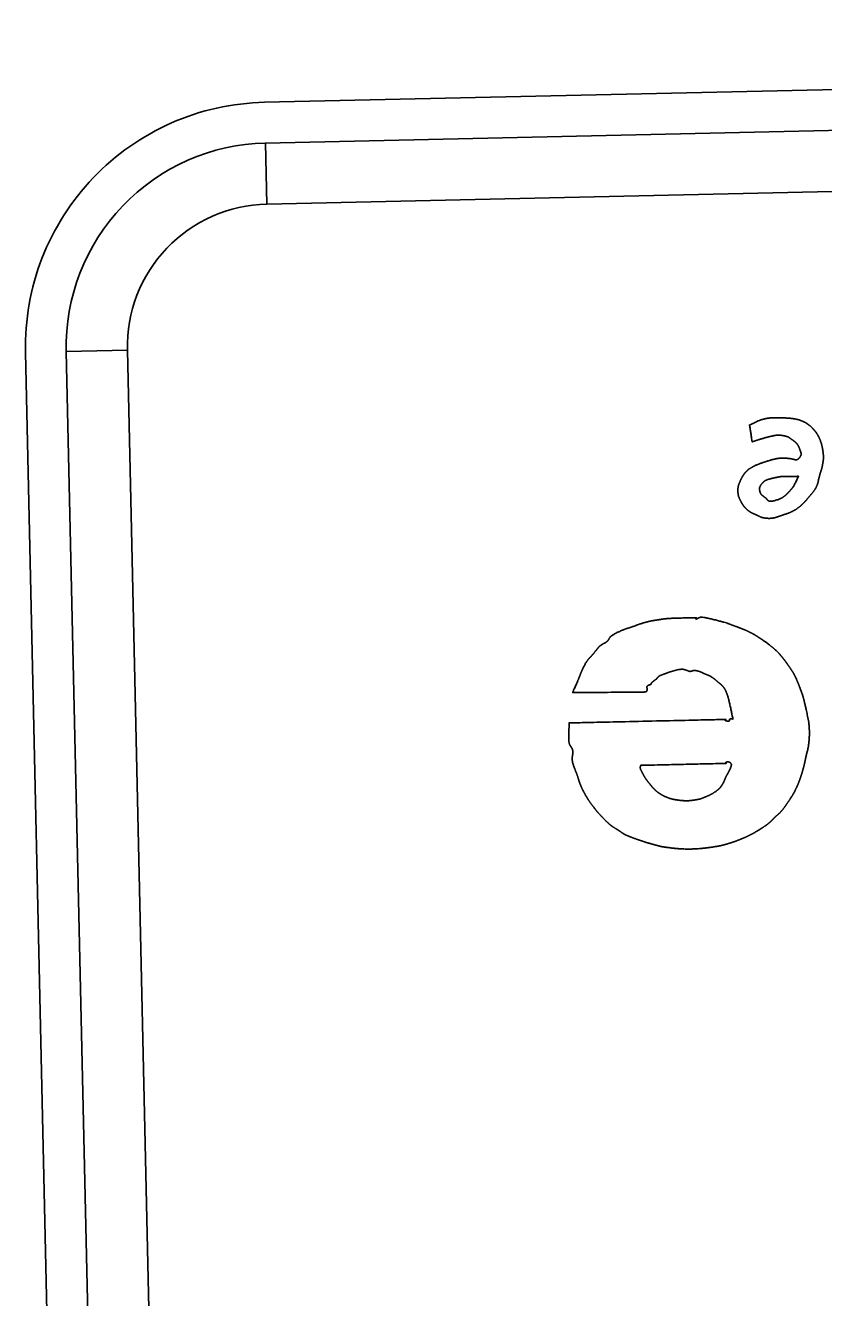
# Model space of a CAD drawing. Extents: x 2001876 to 2025694, y 804561 to 868938.
# Drawn here: x 2010791.8 to 2010836.3, y 834615.8 to 834686.8 of the extents above; entities that cross this region are included whole.
import ezdxf

# ---------------------------------------------------------------- set-up
doc = ezdxf.new("R2010")
doc.units = 0
doc.layers.add('Default', color=7, linetype='Continuous')

msp = doc.modelspace()

# ---------------------------------------------------------------- linework, layer by layer
at = {"layer": 'Default'}
for p, q in [((2010805.16, 834682.468), (2010996.083, 834686.752)), ((2010805.288, 834676.786), (2010805.211, 834680.195)), ((2010793.664, 834586.701), (2010791.829, 834668.525)), ((2010794.102, 834668.576), (2010797.511, 834668.652))]:
    msp.add_line(p, q, dxfattribs=at)
for points in [[(2010996.134, 834684.479), (2010805.211, 834680.195), (2010805.288, 834676.786), (2010996.211, 834681.069), (2010996.134, 834684.479)], [(2010794.102, 834668.576), (2010795.937, 834586.752), (2010799.347, 834586.828), (2010797.511, 834668.652), (2010794.102, 834668.576)]]:
    msp.add_lwpolyline(points, close=True, dxfattribs=at)
for radius, start in [(13.641, 91.28524), (11.367, 91.2853), (7.957, 91.2853)]:
    msp.add_arc((2010805.466, 834668.831), radius, start, 181.28551, dxfattribs=at)
for points in [[(2010832.22, 834664.478), (2010832.22, 834664.478), (2010833.035, 834664.86), (2010833.475, 834664.875)], [(2010832.364, 834663.54), (2010832.364, 834663.54), (2010832.22, 834664.478), (2010832.22, 834664.478)], [(2010833.475, 834664.875), (2010833.916, 834664.889), (2010834.631, 834664.842), (2010834.801, 834664.805)], [(2010834.801, 834664.805), (2010834.965, 834664.767), (2010835.011, 834664.75), (2010835.121, 834664.707)], [(2010835.121, 834664.707), (2010835.236, 834664.66), (2010835.346, 834664.608), (2010835.466, 834664.524)], [(2010835.466, 834664.524), (2010835.586, 834664.44), (2010835.735, 834664.298), (2010835.824, 834664.191)], [(2010833.059, 834663.756), (2010832.721, 834663.657), (2010832.364, 834663.54), (2010832.364, 834663.54)], [(2010834.112, 834663.879), (2010833.851, 834663.937), (2010833.398, 834663.85), (2010833.059, 834663.756)], [(2010834.604, 834663.649), (2010834.446, 834663.76), (2010834.372, 834663.822), (2010834.112, 834663.879)], [(2010835.824, 834664.191), (2010835.913, 834664.084), (2010835.932, 834664.061), (2010836.021, 834663.913)], [(2010836.021, 834663.913), (2010836.106, 834663.77), (2010836.247, 834663.391), (2010836.294, 834663.123)], [(2010835.001, 834663.172), (2010834.933, 834663.348), (2010834.765, 834663.539), (2010834.604, 834663.649)], [(2010835.003, 834662.658), (2010835.127, 834662.824), (2010835.064, 834662.991), (2010835.001, 834663.172)], [(2010836.294, 834663.123), (2010836.336, 834662.851), (2010836.347, 834662.588), (2010836.302, 834662.328)], [(2010832.359, 834662.121), (2010832.512, 834662.211), (2010832.674, 834662.278), (2010832.99, 834662.39)], [(2010832.99, 834662.39), (2010833.306, 834662.502), (2010833.944, 834662.657), (2010834.281, 834662.623)], [(2010834.281, 834662.623), (2010834.623, 834662.59), (2010834.88, 834662.496), (2010835.003, 834662.658)], [(2010836.302, 834662.328), (2010836.258, 834662.067), (2010836.151, 834661.769), (2010836.101, 834661.564)], [(2010831.755, 834661.48), (2010831.808, 834661.576), (2010831.816, 834661.595), (2010831.865, 834661.669)], [(2010831.865, 834661.669), (2010831.913, 834661.743), (2010831.975, 834661.821), (2010832.055, 834661.9)], [(2010832.055, 834661.9), (2010832.135, 834661.98), (2010832.202, 834662.036), (2010832.359, 834662.121)], [(2010833.872, 834661.586), (2010834.003, 834661.612), (2010834.945, 834661.615), (2010834.945, 834661.615)], [(2010834.945, 834661.615), (2010834.945, 834661.615), (2010834.684, 834661.063), (2010834.609, 834660.971)], [(2010831.566, 834660.802), (2010831.565, 834661.039), (2010831.707, 834661.383), (2010831.755, 834661.48)], [(2010832.794, 834660.78), (2010832.759, 834660.911), (2010832.818, 834661.117), (2010832.943, 834661.247)], [(2010832.943, 834661.247), (2010833.063, 834661.382), (2010833.325, 834661.465), (2010833.487, 834661.505)], [(2010833.487, 834661.505), (2010833.646, 834661.54), (2010833.745, 834661.561), (2010833.872, 834661.586)], [(2010834.609, 834660.971), (2010834.534, 834660.883), (2010834.463, 834660.799), (2010834.378, 834660.711)], [(2010835.971, 834661.092), (2010835.893, 834660.904), (2010835.685, 834660.645), (2010835.552, 834660.487)], [(2010836.101, 834661.564), (2010836.047, 834661.358), (2010836.048, 834661.28), (2010835.971, 834661.092)], [(2010831.79, 834660.112), (2010831.724, 834660.224), (2010831.571, 834660.562), (2010831.566, 834660.802)], [(2010832.964, 834660.525), (2010832.899, 834660.578), (2010832.824, 834660.653), (2010832.794, 834660.78)], [(2010833.126, 834660.401), (2010833.075, 834660.445), (2010833.033, 834660.467), (2010832.964, 834660.525)], [(2010833.27, 834660.254), (2010833.187, 834660.316), (2010833.172, 834660.356), (2010833.126, 834660.401)], [(2010834.102, 834660.464), (2010833.95, 834660.351), (2010833.349, 834660.192), (2010833.27, 834660.254)], [(2010834.378, 834660.711), (2010834.294, 834660.623), (2010834.25, 834660.576), (2010834.102, 834660.464)], [(2010835.552, 834660.487), (2010835.415, 834660.329), (2010835.366, 834660.26), (2010835.215, 834660.111)], [(2010831.945, 834659.897), (2010831.88, 834659.973), (2010831.861, 834660), (2010831.79, 834660.112)], [(2010832.187, 834659.675), (2010832.085, 834659.745), (2010832.011, 834659.821), (2010831.945, 834659.897)], [(2010832.56, 834659.479), (2010832.39, 834659.552), (2010832.288, 834659.604), (2010832.187, 834659.675)], [(2010834.58, 834659.651), (2010834.391, 834659.556), (2010834.345, 834659.55), (2010834.12, 834659.473)], [(2010835.215, 834660.111), (2010835.064, 834659.958), (2010834.773, 834659.742), (2010834.58, 834659.651)], [(2010833.21, 834659.275), (2010832.941, 834659.296), (2010832.725, 834659.405), (2010832.56, 834659.479)], [(2010834.12, 834659.473), (2010833.894, 834659.395), (2010833.479, 834659.258), (2010833.21, 834659.275)], [(2010824.435, 834652.642), (2010824.506, 834652.744), (2010825.167, 834653.068), (2010825.483, 834653.166)], [(2010825.483, 834653.166), (2010825.804, 834653.264), (2010825.957, 834653.341), (2010826.269, 834653.434)], [(2010826.269, 834653.434), (2010826.58, 834653.527), (2010826.997, 834653.596), (2010827.364, 834653.654)], [(2010827.364, 834653.654), (2010827.736, 834653.708), (2010829.241, 834653.728), (2010829.241, 834653.728)], [(2010829.241, 834653.728), (2010829.241, 834653.728), (2010829.207, 834653.641), (2010829.243, 834653.655)], [(2010829.243, 834653.655), (2010829.31, 834653.689), (2010829.346, 834653.712), (2010829.459, 834653.751)], [(2010829.459, 834653.751), (2010829.572, 834653.79), (2010830.861, 834653.473), (2010831.082, 834653.387)], [(2010831.082, 834653.387), (2010831.302, 834653.297), (2010831.32, 834653.297), (2010831.527, 834653.22)], [(2010831.527, 834653.22), (2010831.728, 834653.147), (2010832.082, 834653), (2010832.284, 834652.896)], [(2010823.949, 834652.213), (2010824.052, 834652.284), (2010824.214, 834652.355), (2010824.29, 834652.434)], [(2010824.29, 834652.434), (2010824.366, 834652.513), (2010824.36, 834652.541), (2010824.435, 834652.642)], [(2010832.284, 834652.896), (2010832.491, 834652.791), (2010832.528, 834652.765), (2010832.759, 834652.62)], [(2010832.759, 834652.62), (2010832.99, 834652.47), (2010833.438, 834652.139), (2010833.647, 834651.949)], [(2010823.408, 834651.61), (2010823.488, 834651.698), (2010823.616, 834651.864), (2010823.705, 834651.971)], [(2010823.705, 834651.971), (2010823.789, 834652.073), (2010823.846, 834652.143), (2010823.949, 834652.213)], [(2010833.647, 834651.949), (2010833.852, 834651.758), (2010833.917, 834651.673), (2010834.039, 834651.53)], [(2010822.772, 834650.558), (2010822.893, 834650.866), (2010823.15, 834651.336), (2010823.235, 834651.428)], [(2010823.235, 834651.428), (2010823.315, 834651.521), (2010823.324, 834651.521), (2010823.408, 834651.61)], [(2010834.039, 834651.53), (2010834.16, 834651.382), (2010834.259, 834651.244), (2010834.372, 834651.087)], [(2010834.372, 834651.087), (2010834.484, 834650.926), (2010834.616, 834650.729), (2010834.706, 834650.567)], [(2010822.349, 834649.562), (2010822.349, 834649.562), (2010822.656, 834650.251), (2010822.772, 834650.558)], [(2010826.954, 834650.266), (2010826.878, 834650.214), (2010826.717, 834650.069), (2010826.722, 834650.069)], [(2010827.123, 834650.429), (2010827.052, 834650.363), (2010827.03, 834650.313), (2010826.954, 834650.266)], [(2010827.433, 834650.586), (2010827.271, 834650.523), (2010827.194, 834650.498), (2010827.123, 834650.429)], [(2010828.578, 834650.843), (2010828.4, 834650.898), (2010827.596, 834650.648), (2010827.433, 834650.586)], [(2010828.944, 834650.747), (2010828.872, 834650.732), (2010828.761, 834650.784), (2010828.578, 834650.843)], [(2010829.093, 834650.791), (2010829.016, 834650.771), (2010829.021, 834650.758), (2010828.944, 834650.747)], [(2010829.541, 834650.688), (2010829.468, 834650.722), (2010829.166, 834650.811), (2010829.093, 834650.791)], [(2010829.684, 834650.618), (2010829.61, 834650.653), (2010829.61, 834650.653), (2010829.541, 834650.688)], [(2010830.139, 834650.401), (2010830.019, 834650.485), (2010829.757, 834650.583), (2010829.684, 834650.618)], [(2010830.431, 834650.166), (2010830.329, 834650.255), (2010830.264, 834650.322), (2010830.139, 834650.401)], [(2010834.706, 834650.567), (2010834.792, 834650.405), (2010834.82, 834650.342), (2010834.907, 834650.13)], [(2010826.16, 834649.584), (2010826.037, 834649.581), (2010822.349, 834649.562), (2010822.349, 834649.562)], [(2010826.503, 834649.696), (2010826.487, 834649.6), (2010826.278, 834649.586), (2010826.16, 834649.584)], [(2010826.511, 834649.915), (2010826.463, 834649.854), (2010826.519, 834649.792), (2010826.503, 834649.696)], [(2010826.727, 834650.029), (2010826.719, 834650.01), (2010826.56, 834649.97), (2010826.511, 834649.915)], [(2010826.722, 834650.069), (2010826.722, 834650.065), (2010826.722, 834650.065), (2010826.726, 834650.06)], [(2010826.726, 834650.06), (2010826.726, 834650.06), (2010826.731, 834650.042), (2010826.727, 834650.029)], [(2010830.76, 834649.864), (2010830.662, 834649.985), (2010830.537, 834650.078), (2010830.431, 834650.166)], [(2010830.975, 834649.437), (2010830.917, 834649.586), (2010830.854, 834649.744), (2010830.76, 834649.864)], [(2010834.907, 834650.13), (2010834.998, 834649.914), (2010835.173, 834649.436), (2010835.217, 834649.282)], [(2010831.296, 834648.085), (2010831.296, 834648.085), (2010831.037, 834649.289), (2010830.975, 834649.437)], [(2010835.217, 834649.282), (2010835.257, 834649.128), (2010835.257, 834649.128), (2010835.292, 834648.975)], [(2010835.292, 834648.975), (2010835.332, 834648.816), (2010835.57, 834647.726), (2010835.555, 834647.202)], [(2010822.191, 834646.643), (2010822.116, 834646.755), (2010822.159, 834647.866), (2010822.159, 834647.866)], [(2010822.159, 834647.866), (2010822.159, 834647.866), (2010830.883, 834648.062), (2010830.883, 834648.062)], [(2010830.883, 834648.062), (2010830.883, 834648.062), (2010830.848, 834648.002), (2010830.884, 834647.993)], [(2010830.884, 834647.993), (2010830.953, 834647.972), (2010831.09, 834647.962), (2010831.098, 834647.998)], [(2010831.096, 834648.066), (2010831.096, 834648.094), (2010831.296, 834648.085), (2010831.296, 834648.085)], [(2010831.098, 834647.998), (2010831.111, 834648.03), (2010831.102, 834648.044), (2010831.096, 834648.066)], [(2010835.555, 834647.202), (2010835.539, 834646.679), (2010835.384, 834646.075), (2010835.343, 834645.879)], [(2010822.364, 834646.265), (2010822.347, 834646.392), (2010822.267, 834646.527), (2010822.191, 834646.643)], [(2010822.326, 834645.914), (2010822.34, 834646.092), (2010822.376, 834646.138), (2010822.364, 834646.265)], [(2010822.568, 834645.046), (2010822.481, 834645.272), (2010822.312, 834645.741), (2010822.326, 834645.914)], [(2010826.171, 834645.218), (2010826.1, 834645.344), (2010826.156, 834645.504), (2010826.156, 834645.504)], [(2010826.156, 834645.504), (2010826.156, 834645.504), (2010830.915, 834645.611), (2010830.915, 834645.611)], [(2010830.915, 834645.611), (2010830.915, 834645.611), (2010830.877, 834645.678), (2010830.913, 834645.684)], [(2010830.913, 834645.684), (2010830.959, 834645.689), (2010831.009, 834645.699), (2010831.059, 834645.687)], [(2010831.188, 834645.594), (2010831.235, 834645.532), (2010831.071, 834645.16), (2010830.983, 834645.012)], [(2010831.059, 834645.687), (2010831.105, 834645.674), (2010831.141, 834645.661), (2010831.188, 834645.594)], [(2010835.252, 834645.476), (2010835.211, 834645.307), (2010835.143, 834645.078), (2010835.075, 834644.867)], [(2010835.343, 834645.879), (2010835.298, 834645.677), (2010835.294, 834645.645), (2010835.252, 834645.476)], [(2010822.749, 834644.509), (2010822.69, 834644.671), (2010822.655, 834644.816), (2010822.568, 834645.046)], [(2010826.483, 834644.679), (2010826.418, 834644.769), (2010826.266, 834645.029), (2010826.171, 834645.218)], [(2010826.628, 834644.496), (2010826.558, 834644.576), (2010826.554, 834644.585), (2010826.483, 834644.679)], [(2010830.801, 834644.626), (2010830.744, 834644.506), (2010830.679, 834644.396), (2010830.63, 834644.331)], [(2010830.983, 834645.012), (2010830.891, 834644.86), (2010830.853, 834644.741), (2010830.801, 834644.626)], [(2010835.075, 834644.867), (2010835.002, 834644.657), (2010834.904, 834644.4), (2010834.817, 834644.225)], [(2010822.936, 834644.086), (2010822.831, 834644.293), (2010822.811, 834644.351), (2010822.749, 834644.509)], [(2010823.464, 834643.247), (2010823.276, 834643.493), (2010823.04, 834643.883), (2010822.936, 834644.086)], [(2010826.895, 834644.184), (2010826.788, 834644.29), (2010826.694, 834644.411), (2010826.628, 834644.496)], [(2010827.297, 834643.874), (2010827.168, 834643.949), (2010827.006, 834644.072), (2010826.895, 834644.184)], [(2010830.524, 834644.201), (2010830.466, 834644.145), (2010830.157, 834643.92), (2010829.914, 834643.81)], [(2010830.63, 834644.331), (2010830.581, 834644.262), (2010830.581, 834644.262), (2010830.524, 834644.201)], [(2010834.817, 834644.225), (2010834.734, 834644.046), (2010834.699, 834643.986), (2010834.594, 834643.806)], [(2010824.01, 834642.604), (2010823.829, 834642.8), (2010823.647, 834643.001), (2010823.464, 834643.247)], [(2010827.651, 834643.705), (2010827.541, 834643.748), (2010827.422, 834643.8), (2010827.297, 834643.874)], [(2010827.958, 834643.612), (2010827.803, 834643.649), (2010827.761, 834643.662), (2010827.651, 834643.705)], [(2010829.083, 834643.56), (2010828.752, 834643.507), (2010828.114, 834643.574), (2010827.958, 834643.612)], [(2010829.914, 834643.81), (2010829.675, 834643.705), (2010829.414, 834643.608), (2010829.083, 834643.56)], [(2010834.594, 834643.806), (2010834.484, 834643.631), (2010834.282, 834643.331), (2010834.167, 834643.169)], [(2010824.581, 834642.085), (2010824.415, 834642.204), (2010824.197, 834642.408), (2010824.01, 834642.604)], [(2010833.687, 834642.662), (2010833.589, 834642.569), (2010833.425, 834642.393), (2010833.305, 834642.29)], [(2010833.893, 834642.84), (2010833.808, 834642.761), (2010833.79, 834642.751), (2010833.687, 834642.662)], [(2010834.167, 834643.169), (2010834.048, 834643.011), (2010833.973, 834642.923), (2010833.893, 834642.84)], [(2010824.983, 834641.83), (2010824.9, 834641.888), (2010824.752, 834641.971), (2010824.581, 834642.085)], [(2010825.149, 834641.716), (2010825.061, 834641.768), (2010825.066, 834641.773), (2010824.983, 834641.83)], [(2010832.964, 834642.046), (2010832.821, 834641.952), (2010832.655, 834641.843), (2010832.444, 834641.725)], [(2010833.305, 834642.29), (2010833.184, 834642.187), (2010833.108, 834642.14), (2010832.964, 834642.046)], [(2010825.512, 834641.537), (2010825.343, 834641.606), (2010825.232, 834641.658), (2010825.149, 834641.716)], [(2010826.182, 834641.298), (2010825.976, 834641.366), (2010825.687, 834641.469), (2010825.512, 834641.537)], [(2010826.754, 834641.12), (2010826.466, 834641.2), (2010826.388, 834641.23), (2010826.182, 834641.298)], [(2010827.942, 834640.887), (2010827.395, 834640.947), (2010827.043, 834641.04), (2010826.754, 834641.12)], [(2010831.151, 834641.177), (2010830.875, 834641.094), (2010830.559, 834641.005), (2010830.024, 834640.929)], [(2010831.697, 834641.376), (2010831.481, 834641.285), (2010831.426, 834641.265), (2010831.151, 834641.177)], [(2010832.444, 834641.725), (2010832.237, 834641.611), (2010831.918, 834641.463), (2010831.697, 834641.376)], [(2010830.024, 834640.929), (2010829.489, 834640.853), (2010828.485, 834640.822), (2010827.942, 834640.887)]]:
    msp.add_open_spline(points, degree=2, dxfattribs=at)

doc.saveas('drawing.dxf')
